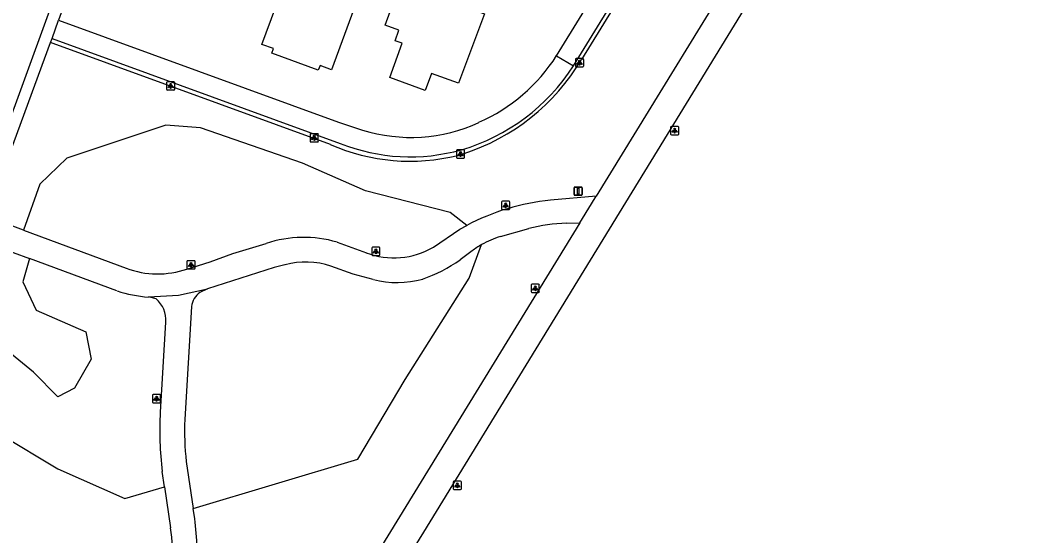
# Model space of a CAD drawing. Extents: x 155275 to 156263, y 382654 to 383635.
# Drawn here: x 156077.1 to 156199.1, y 382947.9 to 383010.4 of the extents above; entities that cross this region are included whole.
import ezdxf

# ---------------------------------------------------------------- set-up
doc = ezdxf.new("R2010")
doc.units = 0
for name, color, linetype in [('IMGEO_Fietspad_gesloten', 7, 'Continuous'), ('IMGEO_Haag', 7, 'Continuous'), ('IMGEO_Lichtpunt', 7, 'Continuous'), ('IMGEO_Loofbos', 7, 'Continuous'), ('IMGEO_Pand', 7, 'Continuous'), ('IMGEO_Rijbaan_lokaal_open', 7, 'Continuous'), ('IMGEO_Verkeersbordpaal', 7, 'Continuous'), ('IMGEO_Voetpad_gesloten', 7, 'Continuous'), ('IMGEO_Voetpad_open', 7, 'Continuous')]:
    doc.layers.add(name, color=color, linetype=linetype)

msp = doc.modelspace()

# ---------------------------------------------------------------- linework, layer by layer
at = {"layer": 'IMGEO_Fietspad_gesloten'}
for points in [[(156199.1, 383067.58), (156126.05, 382948.31), (156113.17, 382927.46), (156106.48, 382916.99), (156097.2, 382903.03), (156096.46, 382901.96)], [(156181.8, 383045.91), (156167.66, 383022.76), (156146.99, 382989.06)], [(156145.02, 382985.84), (156146.43, 382988.15), (156146.99, 382989.06)], [(156145.02, 382985.84), (156114.31, 382935.77), (156109.61, 382928.22), (156104.33, 382920), (156098.89, 382911.81)]]:
    msp.add_lwpolyline(points, dxfattribs=at)
at = {"layer": 'IMGEO_Haag'}
for points in [[(156173.27, 383051.19), (156172.94, 383050.65), (156145.21, 383005.65)], [(156114.76, 382995.35), (156081.15, 383007.61), (156080.84, 383007.72)], [(156130.87, 382994.23), (156130.66, 382994.16), (156130.45, 382994.09), (156130.23, 382994.03)]]:
    msp.add_lwpolyline(points, dxfattribs=at)
for centre, radius, start, end in [((156123.05, 383018.74), 25.73, 287.695, 329.4107), ((156124.43, 383017.32), 24, 246.2208, 283.9867)]:
    msp.add_arc(centre, radius, start, end, dxfattribs=at)
at = {"layer": 'IMGEO_Lichtpunt'}
for p, q in [((156144.48, 383005.67), (156144.48, 383004.86)), ((156144.48, 383005.67), (156144.48, 383004.86)), ((156145.38, 383005.76), (156144.57, 383005.76)), ((156145.38, 383005.76), (156144.57, 383005.76)), ((156145.48, 383004.86), (156145.48, 383005.67)), ((156145.48, 383004.86), (156145.48, 383005.67)), ((156144.57, 383004.76), (156145.38, 383004.76)), ((156144.57, 383004.76), (156145.38, 383004.76)), ((156094.9, 383002.86), (156094.9, 383002.05)), ((156094.9, 383002.86), (156094.9, 383002.05)), ((156095.8, 383002.95), (156095, 383002.95)), ((156095.8, 383002.95), (156095, 383002.95)), ((156095.9, 383002.05), (156095.9, 383002.86)), ((156095.9, 383002.05), (156095.9, 383002.86)), ((156095, 383001.96), (156095.8, 383001.96)), ((156095, 383001.96), (156095.8, 383001.96)), ((156112.3, 382996.56), (156112.3, 382995.75)), ((156112.3, 382996.56), (156112.3, 382995.75)), ((156113.21, 382996.66), (156112.4, 382996.66)), ((156113.21, 382996.66), (156112.4, 382996.66)), ((156113.3, 382995.75), (156113.3, 382996.56)), ((156113.3, 382995.75), (156113.3, 382996.56)), ((156156.01, 382997.43), (156156.01, 382996.62)), ((156156.01, 382997.43), (156156.01, 382996.62)), ((156156.92, 382997.52), (156156.11, 382997.52)), ((156156.92, 382997.52), (156156.11, 382997.52)), ((156156.11, 382996.53), (156156.92, 382996.53)), ((156156.11, 382996.53), (156156.92, 382996.53)), ((156157.01, 382996.62), (156157.01, 382997.43)), ((156157.01, 382996.62), (156157.01, 382997.43)), ((156112.4, 382995.66), (156113.21, 382995.66)), ((156112.4, 382995.66), (156113.21, 382995.66)), ((156130.05, 382994.58), (156130.05, 382993.78)), ((156130.05, 382994.58), (156130.05, 382993.78)), ((156130.95, 382994.68), (156130.14, 382994.68)), ((156130.95, 382994.68), (156130.14, 382994.68)), ((156131.04, 382993.78), (156131.04, 382994.58)), ((156131.04, 382993.78), (156131.04, 382994.58)), ((156130.14, 382993.68), (156130.95, 382993.68)), ((156130.14, 382993.68), (156130.95, 382993.68)), ((156135.53, 382988.37), (156135.53, 382987.56)), ((156135.53, 382988.37), (156135.53, 382987.56)), ((156136.43, 382988.47), (156135.62, 382988.47)), ((156136.43, 382988.47), (156135.62, 382988.47)), ((156136.53, 382987.56), (156136.53, 382988.37)), ((156136.53, 382987.56), (156136.53, 382988.37)), ((156135.62, 382987.47), (156136.43, 382987.47)), ((156135.62, 382987.47), (156136.43, 382987.47)), ((156119.78, 382982.79), (156119.78, 382981.98)), ((156119.78, 382982.79), (156119.78, 382981.98)), ((156120.68, 382982.89), (156119.88, 382982.89)), ((156120.68, 382982.89), (156119.88, 382982.89)), ((156119.88, 382981.89), (156120.68, 382981.89)), ((156119.88, 382981.89), (156120.68, 382981.89)), ((156120.78, 382981.98), (156120.78, 382982.79)), ((156120.78, 382981.98), (156120.78, 382982.79)), ((156097.37, 382981.15), (156097.37, 382980.35)), ((156097.37, 382981.15), (156097.37, 382980.35)), ((156098.28, 382981.25), (156097.47, 382981.25)), ((156098.28, 382981.25), (156097.47, 382981.25)), ((156098.37, 382980.35), (156098.37, 382981.15)), ((156098.37, 382980.35), (156098.37, 382981.15)), ((156097.47, 382980.25), (156098.28, 382980.25)), ((156097.47, 382980.25), (156098.28, 382980.25)), ((156139.11, 382978.31), (156139.11, 382977.5)), ((156139.11, 382978.31), (156139.11, 382977.5)), ((156140.01, 382978.4), (156139.2, 382978.4)), ((156140.01, 382978.4), (156139.2, 382978.4)), ((156140.1, 382977.5), (156140.1, 382978.31)), ((156140.1, 382977.5), (156140.1, 382978.31)), ((156139.2, 382977.4), (156140.01, 382977.4)), ((156139.2, 382977.4), (156140.01, 382977.4)), ((156093.19, 382964.93), (156093.19, 382964.13)), ((156093.19, 382964.93), (156093.19, 382964.13)), ((156094.09, 382965.03), (156093.28, 382965.03)), ((156094.09, 382965.03), (156093.28, 382965.03)), ((156094.18, 382964.13), (156094.18, 382964.93)), ((156094.18, 382964.13), (156094.18, 382964.93)), ((156093.28, 382964.03), (156094.09, 382964.03)), ((156093.28, 382964.03), (156094.09, 382964.03)), ((156129.65, 382954.41), (156129.65, 382953.6)), ((156129.65, 382954.41), (156129.65, 382953.6)), ((156130.56, 382954.5), (156129.75, 382954.5)), ((156130.56, 382954.5), (156129.75, 382954.5)), ((156130.65, 382953.6), (156130.65, 382954.41)), ((156130.65, 382953.6), (156130.65, 382954.41)), ((156129.75, 382953.51), (156130.56, 382953.51)), ((156129.75, 382953.51), (156130.56, 382953.51))]:
    msp.add_line(p, q, dxfattribs=at)
for points in [[(156144.85, 383005.33), (156144.89, 383005.3), (156144.7, 383005.04), (156144.67, 383005.07), (156144.85, 383005.33)], [(156144.95, 383005.28), (156145, 383005.28), (156145, 383004.96), (156144.95, 383004.96), (156144.95, 383005.28)], [(156145.06, 383005.3), (156145.1, 383005.33), (156145.29, 383005.07), (156145.25, 383005.04), (156145.06, 383005.3)], [(156095.28, 383002.52), (156095.31, 383002.5), (156095.13, 383002.23), (156095.09, 383002.26), (156095.28, 383002.52)], [(156095.38, 383002.48), (156095.42, 383002.48), (156095.42, 383002.15), (156095.38, 383002.15), (156095.38, 383002.48)], [(156095.49, 383002.5), (156095.53, 383002.52), (156095.71, 383002.26), (156095.67, 383002.23), (156095.49, 383002.5)], [(156156.39, 382997.09), (156156.43, 382997.07), (156156.24, 382996.8), (156156.2, 382996.83), (156156.39, 382997.09)], [(156156.49, 382997.05), (156156.54, 382997.05), (156156.54, 382996.72), (156156.49, 382996.72), (156156.49, 382997.05)], [(156156.6, 382997.07), (156156.64, 382997.09), (156156.83, 382996.83), (156156.79, 382996.8), (156156.6, 382997.07)], [(156112.68, 382996.22), (156112.72, 382996.2), (156112.53, 382995.93), (156112.49, 382995.96), (156112.68, 382996.22)], [(156112.78, 382996.18), (156112.83, 382996.18), (156112.83, 382995.85), (156112.78, 382995.85), (156112.78, 382996.18)], [(156112.89, 382996.2), (156112.93, 382996.22), (156113.12, 382995.96), (156113.08, 382995.93), (156112.89, 382996.2)], [(156130.42, 382994.25), (156130.46, 382994.22), (156130.27, 382993.96), (156130.23, 382993.98), (156130.42, 382994.25)], [(156130.52, 382994.2), (156130.57, 382994.2), (156130.57, 382993.88), (156130.52, 382993.88), (156130.52, 382994.2)], [(156130.63, 382994.22), (156130.67, 382994.25), (156130.86, 382993.98), (156130.82, 382993.96), (156130.63, 382994.22)], [(156135.9, 382988.03), (156135.94, 382988.01), (156135.76, 382987.74), (156135.72, 382987.77), (156135.9, 382988.03)], [(156136.01, 382987.99), (156136.05, 382987.99), (156136.05, 382987.66), (156136.01, 382987.66), (156136.01, 382987.99)], [(156136.12, 382988.01), (156136.15, 382988.03), (156136.34, 382987.77), (156136.3, 382987.74), (156136.12, 382988.01)], [(156120.16, 382982.45), (156120.19, 382982.43), (156120.01, 382982.16), (156119.97, 382982.19), (156120.16, 382982.45)], [(156120.26, 382982.41), (156120.3, 382982.41), (156120.3, 382982.08), (156120.26, 382982.08), (156120.26, 382982.41)], [(156120.37, 382982.43), (156120.41, 382982.45), (156120.59, 382982.19), (156120.55, 382982.16), (156120.37, 382982.43)], [(156097.75, 382980.82), (156097.79, 382980.79), (156097.6, 382980.53), (156097.56, 382980.56), (156097.75, 382980.82)], [(156097.85, 382980.77), (156097.9, 382980.77), (156097.9, 382980.45), (156097.85, 382980.45), (156097.85, 382980.77)], [(156097.96, 382980.79), (156098, 382980.82), (156098.19, 382980.55), (156098.15, 382980.53), (156097.96, 382980.79)], [(156139.48, 382977.97), (156139.52, 382977.94), (156139.33, 382977.68), (156139.29, 382977.71), (156139.48, 382977.97)], [(156139.58, 382977.92), (156139.63, 382977.92), (156139.63, 382977.6), (156139.58, 382977.6), (156139.58, 382977.92)], [(156139.69, 382977.94), (156139.73, 382977.97), (156139.92, 382977.71), (156139.88, 382977.68), (156139.69, 382977.94)], [(156093.56, 382964.6), (156093.6, 382964.57), (156093.41, 382964.31), (156093.37, 382964.33), (156093.56, 382964.6)], [(156093.66, 382964.55), (156093.71, 382964.55), (156093.71, 382964.23), (156093.66, 382964.23), (156093.66, 382964.55)], [(156093.77, 382964.57), (156093.81, 382964.6), (156094, 382964.33), (156093.96, 382964.31), (156093.77, 382964.57)], [(156130.03, 382954.07), (156130.07, 382954.04), (156129.88, 382953.78), (156129.84, 382953.81), (156130.03, 382954.07)], [(156130.13, 382954.02), (156130.18, 382954.02), (156130.18, 382953.7), (156130.13, 382953.7), (156130.13, 382954.02)], [(156130.24, 382954.04), (156130.28, 382954.07), (156130.47, 382953.81), (156130.43, 382953.78), (156130.24, 382954.04)]]:
    msp.add_lwpolyline(points, dxfattribs=at)
for centre in [(156144.98, 383005.46), (156095.4, 383002.66), (156112.8, 382996.36), (156156.51, 382997.23), (156130.55, 382994.38), (156136.03, 382988.17), (156120.28, 382982.59), (156097.87, 382980.95), (156139.61, 382978.1), (156093.69, 382964.73), (156130.15, 382954.21)]:
    msp.add_circle(centre, 0.0994, dxfattribs=at)
for centre, start, end in [((156144.57, 383005.67), 90, 180), ((156144.57, 383005.67), 90, 180), ((156145.38, 383005.67), 0, 90), ((156145.38, 383005.67), 0, 90), ((156144.57, 383004.86), 180, 270), ((156144.57, 383004.86), 180, 270), ((156145.38, 383004.86), 270, 0), ((156145.38, 383004.86), 270, 360), ((156095, 383002.86), 90, 180), ((156095, 383002.86), 90, 180), ((156095.8, 383002.86), 0, 90), ((156095.8, 383002.86), 0, 90), ((156095, 383002.05), 180, 270), ((156095, 383002.05), 180, 270), ((156095.8, 383002.05), 270, 0), ((156095.8, 383002.05), 270, 360), ((156112.4, 382996.56), 90, 180), ((156112.4, 382996.56), 90, 180), ((156113.21, 382996.56), 0, 90), ((156113.21, 382996.56), 0, 90), ((156156.11, 382997.43), 90, 180), ((156156.11, 382997.43), 90, 180), ((156156.11, 382996.62), 180, 270), ((156156.11, 382996.62), 180, 270), ((156156.92, 382997.43), 0, 90), ((156156.92, 382997.43), 0, 90), ((156156.92, 382996.62), 270, 0), ((156156.92, 382996.62), 270, 360), ((156112.4, 382995.75), 180, 270), ((156112.4, 382995.75), 180, 270), ((156113.21, 382995.75), 270, 0), ((156113.21, 382995.75), 270, 360), ((156130.14, 382994.58), 90, 180), ((156130.14, 382994.58), 90, 180), ((156130.95, 382994.58), 0, 90), ((156130.95, 382994.58), 0, 90), ((156130.14, 382993.78), 180, 270), ((156130.14, 382993.78), 180, 270), ((156130.95, 382993.78), 270, 0), ((156130.95, 382993.78), 270, 360), ((156135.62, 382988.37), 90, 180), ((156135.62, 382988.37), 90, 180), ((156136.43, 382988.37), 0, 90), ((156136.43, 382988.37), 0, 90), ((156135.62, 382987.56), 180, 270), ((156135.62, 382987.56), 180, 270), ((156136.43, 382987.56), 270, 0), ((156136.43, 382987.56), 270, 360), ((156119.88, 382982.79), 90, 180), ((156119.88, 382982.79), 90, 180), ((156119.88, 382981.98), 180, 270), ((156119.88, 382981.98), 180, 270), ((156120.68, 382982.79), 0, 90), ((156120.68, 382982.79), 0, 90), ((156120.68, 382981.98), 270, 0), ((156120.68, 382981.98), 270, 360), ((156097.47, 382981.15), 90, 180), ((156097.47, 382981.15), 90, 180), ((156098.28, 382981.15), 0, 90), ((156098.28, 382981.15), 0, 90), ((156097.47, 382980.35), 180, 270), ((156097.47, 382980.35), 180, 270), ((156098.28, 382980.35), 270, 0), ((156098.28, 382980.35), 270, 360), ((156139.2, 382978.31), 90, 180), ((156139.2, 382978.31), 90, 180), ((156140.01, 382978.31), 0, 90), ((156140.01, 382978.31), 0, 90), ((156139.2, 382977.5), 180, 270), ((156139.2, 382977.5), 180, 270), ((156140.01, 382977.5), 270, 0), ((156140.01, 382977.5), 270, 360), ((156093.28, 382964.93), 90, 180), ((156093.28, 382964.93), 90, 180), ((156094.09, 382964.93), 0, 90), ((156094.09, 382964.93), 0, 90), ((156093.28, 382964.13), 180, 270), ((156093.28, 382964.13), 180, 270), ((156094.09, 382964.13), 270, 0), ((156094.09, 382964.13), 270, 360), ((156129.75, 382954.41), 90, 180), ((156129.75, 382954.41), 90, 180), ((156130.56, 382954.41), 0, 90), ((156130.56, 382954.41), 0, 90), ((156129.75, 382953.6), 180, 270), ((156129.75, 382953.6), 180, 270), ((156130.56, 382953.6), 270, 0), ((156130.56, 382953.6), 270, 360)]:
    msp.add_arc(centre, 0.0946, start, end, dxfattribs=at)
at = {"layer": 'IMGEO_Loofbos'}
for points in [[(156131.3, 382985.53), (156129.31, 382987.08), (156119.04, 382989.73), (156111.37, 382993.07), (156099.01, 382997.35), (156094.83, 382997.68), (156082.81, 382993.67), (156079.55, 382990.54), (156077.56, 382984.96)], [(156098.12, 382951.21), (156118.08, 382957.17), (156123.84, 382966.84), (156131.59, 382979.15), (156133.11, 382983.2)], [(156078.28, 382981.51), (156077.46, 382978.69), (156079.09, 382975.26), (156085.12, 382972.64), (156085.77, 382969.32), (156083.74, 382965.79), (156081.7, 382964.75), (156078.77, 382967.72), (156073.83, 382971.72), (156075.05, 382974.83), (156072.3, 382976.25), (156070.82, 382963.74), (156074.73, 382960.23), (156081.73, 382955.99), (156089.86, 382952.41), (156094.65, 382953.81)]]:
    msp.add_lwpolyline(points, dxfattribs=at)
at = {"layer": 'IMGEO_Pand'}
for points in [[(156125.14, 383026.63), (156123.24, 383021.4), (156120.79, 383014.64), (156118.91, 383015.32), (156114.92, 383004.4), (156113.51, 383004.92), (156113.3, 383004.35), (156107.68, 383006.41), (156107.88, 383006.98), (156106.47, 383007.49), (156109.83, 383016.67), (156111.22, 383016.17), (156111.44, 383016.74), (156115.47, 383015.27), (156118.37, 383023.16), (156120.29, 383028.41), (156125.14, 383026.63)], [(156127.25, 383025.86), (156132.95, 383023.77), (156131.06, 383018.58), (156129.19, 383019.26), (156127.89, 383015.79), (156129.77, 383015.13), (156128.96, 383012.83), (156133.44, 383011.21), (156130.31, 383002.77), (156127.01, 383003.97), (156126.26, 383001.9), (156121.96, 383003.47), (156123.48, 383007.63), (156122.61, 383007.94), (156123.07, 383009.2), (156121.42, 383009.81), (156127.25, 383025.86)]]:
    msp.add_lwpolyline(points, dxfattribs=at)
at = {"layer": 'IMGEO_Rijbaan_lokaal_open'}
msp.add_lwpolyline([(156116.5, 383109.96), (156092.69, 383044.49), (156091.39, 383040.94), (156074.95, 382995.84), (156073.94, 382993.11)], dxfattribs=at)
at = {"layer": 'IMGEO_Verkeersbordpaal'}
for p, q in [((156144.31, 382989.29), (156144.31, 382990.09)), ((156144.31, 382990.09), (156144.31, 382989.29)), ((156144.41, 382990.19), (156145.2, 382990.19)), ((156145.2, 382990.19), (156144.41, 382990.19)), ((156145.2, 382989.19), (156144.41, 382989.19)), ((156144.41, 382989.19), (156145.2, 382989.19)), ((156145.3, 382990.09), (156145.3, 382989.29)), ((156145.3, 382989.29), (156145.3, 382990.09))]:
    msp.add_line(p, q, dxfattribs=at)
msp.add_lwpolyline([(156144.73, 382990.06), (156144.88, 382990.06), (156144.88, 382989.31), (156144.73, 382989.31), (156144.73, 382990.06)], dxfattribs=at)
for centre, start, end in [((156144.41, 382990.09), 90, 180), ((156144.41, 382990.09), 90, 180), ((156144.41, 382989.29), 180, 270), ((156144.41, 382989.29), 180, 270), ((156145.2, 382990.09), 0, 90), ((156145.2, 382990.09), 360, 90), ((156145.2, 382989.29), 270, 0), ((156145.2, 382989.29), 270, 0)]:
    msp.add_arc(centre, 0.1, start, end, dxfattribs=at)
at = {"layer": 'IMGEO_Voetpad_gesloten'}
for points in [[(156146.99, 382989.06), (156141.47, 382988.59)], [(156077.56, 382984.96), (156075.3, 382985.8), (156073.49, 382986.73), (156072.66, 382987.77)], [(156127.25, 382982.9), (156130.46, 382985.06), (156131.3, 382985.53)], [(156143.4, 382985.81), (156145.02, 382985.84)], [(156070.31, 382984.45), (156078.28, 382981.51)], [(156077.56, 382984.96), (156090, 382980.34)], [(156135.39, 382984.18), (156138.82, 382985.15)], [(156097.37, 382980.24), (156100.19, 382981.1), (156102.92, 382982.13), (156106.98, 382983.34)], [(156115.59, 382983.5), (156119.13, 382982.22)], [(156131.94, 382982.44), (156130.5, 382981.36)], [(156088.89, 382977.59), (156078.28, 382981.51)], [(156109.26, 382980.76), (156107.95, 382980.44), (156099.85, 382977.85)], [(156119.97, 382978.97), (156117.51, 382979.63), (156114.83, 382980.57)], [(156092.7, 382976.85), (156096.34, 382977.06), (156099.85, 382977.85)], [(156093.64, 382976.62), (156092.7, 382976.85)], [(156099.85, 382977.85), (156098.94, 382977.41)], [(156097.91, 382975.7), (156097.11, 382961.98)], [(156094.15, 382962.89), (156094.81, 382973.8)], [(156097.27, 382956.89), (156098.12, 382951.21)], [(156094.65, 382953.81), (156094.37, 382955.69)], [(156094.65, 382953.81), (156095.39, 382948.87)], [(156098.31, 382949.95), (156098.12, 382951.21)]]:
    msp.add_lwpolyline(points, dxfattribs=at)
for centre, radius, start, end in [((156143.97, 382961.84), 26.86, 95.3396, 118.1416), ((156144.36, 382962.89), 22.94, 92.4126, 103.9773), ((156138.53, 382973.67), 10.97, 106.6261, 119.6318), ((156111.53, 382969.68), 14.4, 73.6363, 108.4266), ((156138.61, 382973.6), 11.07, 119.7887, 127.0225), ((156122.49, 382990.95), 9.36, 248.9203, 300.5778), ((156111.75, 382971.64), 9.46, 70.9413, 105.2123), ((156119.71, 382996.72), 18.77, 289.4282, 305.0945), ((156093.82, 382990.54), 10.89, 249.4852, 289.022), ((156122.86, 382990.69), 12.08, 256.1825, 284.8707), ((156093.77, 382992.39), 15.58, 251.7717, 266.0494), ((156100.37, 382975.39), 2.47, 125.2425, 172.8398), ((156091.49, 382974.08), 3.33, 355.2909, 49.6824), ((156136.44, 382960.6), 42.36, 176.8924, 186.6537), ((156135.93, 382960.67), 38.84, 178.0754, 185.593), ((156076.15, 382946.11), 19.44, 340.5596, 8.1655), ((156069.46, 382945.93), 29.13, 354.1115, 7.9465)]:
    msp.add_arc(centre, radius, start, end, dxfattribs=at)
at = {"layer": 'IMGEO_Voetpad_open'}
for points in [[(156144.24, 383004.9), (156172.87, 383051.44)], [(156142.2, 383006.12), (156167.61, 383047.41)], [(156091.57, 383037.25), (156081.78, 383010.41)], [(156081.01, 383008.19), (156081.78, 383010.41)], [(156081.78, 383010.41), (156115.75, 382998.05), (156118.66, 382997.09)], [(156075.83, 382994.07), (156078.2, 383000.55), (156080.84, 383007.72)], [(156080.84, 383007.72), (156081.01, 383008.19)], [(156081.01, 383008.19), (156115.95, 382995.48)], [(156142.2, 383006.12), (156144.24, 383004.9)]]:
    msp.add_lwpolyline(points, dxfattribs=at)
for centre, radius, start, end in [((156123.96, 383017.84), 21.68, 294.012, 327.2947), ((156123.8, 383018), 24.28, 286.4018, 327.3258), ((156124.47, 383016.16), 19.95, 253.0485, 294.6157), ((156124.44, 383016.68), 22.83, 248.1737, 285.8089)]:
    msp.add_arc(centre, radius, start, end, dxfattribs=at)

doc.saveas('drawing.dxf')
